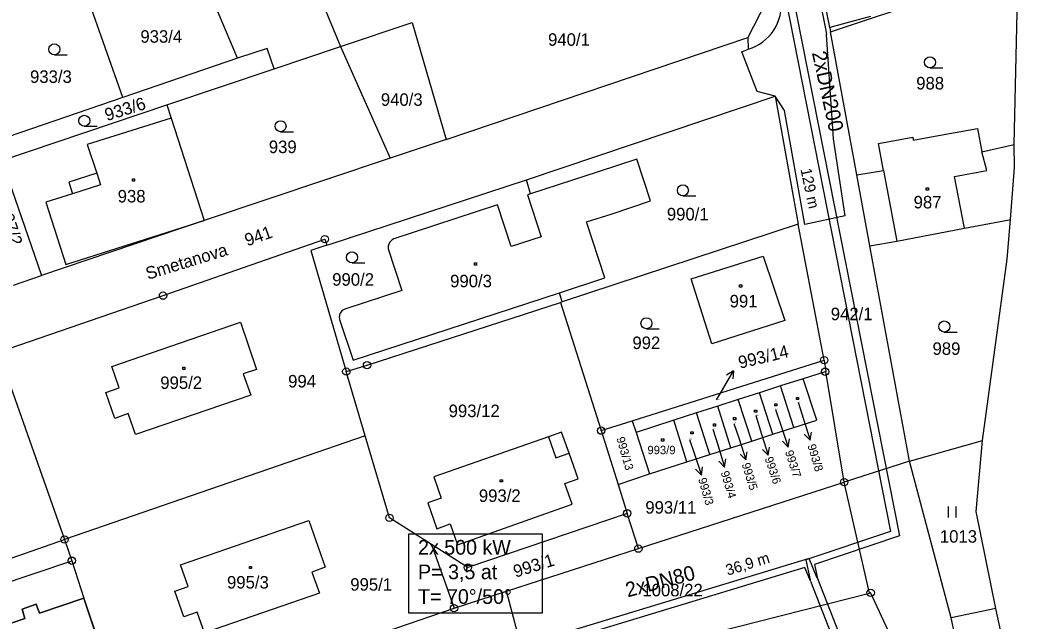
# Model space of a CAD drawing. Extents: x -468021 to -466942, y -1130484 to -1128584.
# Drawn here: x -467307.3 to -467171.5, y -1129387.9 to -1129306.1 of the extents above; entities that cross this region are included whole.
import ezdxf

# ---------------------------------------------------------------- set-up
doc = ezdxf.new("R2010")
doc.units = 0
for name, color, linetype in [('22-Odběrná místa-šrafy', 7, 'Continuous'), ('24-Poznámky-ke-kotelnám', 7, 'Continuous'), ('27-delky-vedeni', 7, 'Continuous'), ('DKM', 7, 'Continuous'), ('HORKOVOD_SKUTEČNOST_předizolované potrubí', 7, 'Continuous')]:
    doc.layers.add(name, color=color, linetype=linetype)

msp = doc.modelspace()

# ---------------------------------------------------------------- linework, layer by layer
at = {"layer": '22-Odběrná místa-šrafy'}
msp.add_lwpolyline([(-467312.36, -1129389.49), (-467308.79, -1129400.26), (-467295.06, -1129395.46), (-467298.66, -1129384.75), (-467304.68, -1129386.83), (-467305.11, -1129385.58), (-467307.04, -1129386.29), (-467306.68, -1129387.52), (-467312.36, -1129389.49)], dxfattribs=at)
at = {"layer": '24-Poznámky-ke-kotelnám'}
msp.add_lwpolyline([(-467254.38, -1129376.03), (-467236.26, -1129376.03), (-467236.26, -1129386.81), (-467254.38, -1129386.81)], close=True, dxfattribs=at)
at = {"layer": 'DKM'}
for p, q in [((-467197.12, -1129307.11), (-467201.26, -1129285.14)), ((-467202.01, -1129285.28), (-467197.7, -1129307.27)), ((-467270.95, -1129292.29), (-467263.68, -1129309.68)), ((-467277.73, -1129311.28), (-467283.93, -1129296.62)), ((-467197.01, -1129307.71), (-467171.48, -1129299.17)), ((-467172.02, -1129323.03), (-467171.48, -1129299.17)), ((-467293.31, -1129316.62), (-467298.63, -1129301.57)), ((-467205.76, -1129303.63), (-467208.26, -1129308.48)), ((-467263.68, -1129309.68), (-467253.97, -1129306.41)), ((-467253.97, -1129306.41), (-467249.31, -1129322.34)), ((-467191.58, -1129305.6), (-467197.12, -1129307.11)), ((-467197.7, -1129307.27), (-467197.54, -1129308.06)), ((-467196.6, -1129322.26), (-467197.54, -1129308.06)), ((-467197.12, -1129307.11), (-467197.01, -1129307.71)), ((-467193.43, -1129327.18), (-467197.01, -1129307.71)), ((-467249.31, -1129322.34), (-467208.26, -1129308.48)), ((-467208.26, -1129308.48), (-467208.2, -1129310.08)), ((-467302.65, -1129310.84), (-467300.9, -1129310.84)), ((-467273.67, -1129309.97), (-467277.73, -1129311.28)), ((-467272.74, -1129312.73), (-467273.67, -1129309.97)), ((-467272.74, -1129312.73), (-467263.68, -1129309.68)), ((-467263.68, -1129309.68), (-467256.93, -1129324.89)), ((-467209.08, -1129310.44), (-467208.2, -1129310.08)), ((-467206.98, -1129315.8), (-467209.08, -1129310.44)), ((-467277.73, -1129311.28), (-467293.31, -1129316.62)), ((-467287.33, -1129317.63), (-467272.74, -1129312.73)), ((-467183.47, -1129312.6), (-467181.72, -1129312.6)), ((-467238.39, -1129327.82), (-467204.52, -1129316.44)), ((-467204.52, -1129316.44), (-467206.98, -1129315.8)), ((-467204.52, -1129316.44), (-467201.42, -1129333.89)), ((-467203.26, -1129318.39), (-467204.52, -1129316.44)), ((-467309.79, -1129325.19), (-467287.33, -1129317.63)), ((-467293.31, -1129316.62), (-467308.93, -1129321.98)), ((-467287.33, -1129317.63), (-467286.74, -1129319.46)), ((-467200.48, -1129333.9), (-467203.26, -1129318.39)), ((-467286.74, -1129319.46), (-467298.17, -1129323.05)), ((-467286.74, -1129319.46), (-467282.26, -1129333.38)), ((-467298.58, -1129320.55), (-467296.83, -1129320.55)), ((-467271.86, -1129321.29), (-467270.11, -1129321.29)), ((-467185.74, -1129322.46), (-467181.32, -1129321.64)), ((-467181.32, -1129321.64), (-467177.01, -1129320.84)), ((-467177.01, -1129320.84), (-467176.41, -1129324.02)), ((-467298.17, -1129323.05), (-467296.88, -1129326.94)), ((-467249.31, -1129322.34), (-467256.93, -1129324.89)), ((-467194.99, -1129332.74), (-467196.6, -1129322.26)), ((-467190.47, -1129322.9), (-467185.82, -1129322.03)), ((-467189.79, -1129326.55), (-467190.47, -1129322.9)), ((-467185.82, -1129322.03), (-467185.74, -1129322.46)), ((-467176.41, -1129324.02), (-467172.02, -1129323.03)), ((-467171.97, -1129326.15), (-467172.02, -1129323.03)), ((-467175.75, -1129326.56), (-467176.41, -1129324.02)), ((-467309.79, -1129325.19), (-467304.41, -1129340.85)), ((-467256.93, -1129324.89), (-467282.26, -1129333.38)), ((-467223.39, -1129325.01), (-467228.62, -1129326.73)), ((-467221.5, -1129330.72), (-467223.39, -1129325.01)), ((-467296.88, -1129326.94), (-467300.67, -1129328.17)), ((-467296.88, -1129326.94), (-467296.35, -1129328.54)), ((-467228.62, -1129326.73), (-467232.11, -1129327.87)), ((-467193.43, -1129327.18), (-467189.79, -1129326.55)), ((-467191.66, -1129336.81), (-467193.43, -1129327.18)), ((-467189.79, -1129326.55), (-467188, -1129336.19)), ((-467180.12, -1129327.4), (-467175.75, -1129326.56)), ((-467172.52, -1129333.24), (-467171.97, -1129326.15)), ((-467300.67, -1129328.17), (-467300.18, -1129329.74)), ((-467296.35, -1129328.54), (-467300.18, -1129329.74)), ((-467292.02, -1129327.71), (-467291.72, -1129327.71)), ((-467292.02, -1129328.01), (-467292.02, -1129327.71)), ((-467291.72, -1129328.01), (-467292.02, -1129328.01)), ((-467291.72, -1129327.71), (-467291.72, -1129328.01)), ((-467265.25, -1129336.64), (-467238.39, -1129327.82)), ((-467237.83, -1129329.74), (-467238.39, -1129327.82)), ((-467232.11, -1129327.87), (-467237.83, -1129329.74)), ((-467178.79, -1129334.42), (-467180.12, -1129327.4)), ((-467300.18, -1129329.74), (-467303.83, -1129330.89)), ((-467237.83, -1129329.74), (-467238.24, -1129329.87)), ((-467238.24, -1129329.87), (-467236.37, -1129335.58)), ((-467217.1, -1129330.03), (-467215.35, -1129330.03)), ((-467183.98, -1129328.93), (-467183.68, -1129328.93)), ((-467183.98, -1129329.23), (-467183.98, -1129328.93)), ((-467183.68, -1129329.23), (-467183.98, -1129329.23)), ((-467183.68, -1129328.93), (-467183.68, -1129329.23)), ((-467303.83, -1129330.89), (-467301.11, -1129339.37)), ((-467242.32, -1129331.24), (-467256.44, -1129335.88)), ((-467240.46, -1129336.92), (-467242.32, -1129331.24)), ((-467226.74, -1129332.45), (-467221.5, -1129330.72)), ((-467230.24, -1129333.57), (-467226.74, -1129332.45)), ((-467194.99, -1129332.74), (-467200.48, -1129333.9)), ((-467282.26, -1129333.38), (-467304.41, -1129340.85)), ((-467301.11, -1129339.37), (-467282.26, -1129333.38)), ((-467201.42, -1129333.89), (-467233.52, -1129344.45)), ((-467227.74, -1129341.18), (-467230.24, -1129333.57)), ((-467197.87, -1129352.38), (-467201.42, -1129333.89)), ((-467178.79, -1129334.42), (-467172.69, -1129333.27)), ((-467172.94, -1129338.62), (-467172.52, -1129333.24)), ((-467172.69, -1129333.27), (-467172.52, -1129333.24)), ((-467188, -1129336.19), (-467178.79, -1129334.42)), ((-467287.86, -1129343.6), (-467265.84, -1129335.92)), ((-467265.55, -1129336.74), (-467267.72, -1129337.45)), ((-467265.84, -1129335.92), (-467265.55, -1129336.74)), ((-467265.55, -1129336.74), (-467265.25, -1129336.64)), ((-467257.04, -1129336.38), (-467257.21, -1129336.88)), ((-467256.68, -1129336), (-467257.04, -1129336.38)), ((-467256.44, -1129335.88), (-467256.68, -1129336)), ((-467236.37, -1129335.58), (-467240.46, -1129336.92)), ((-467191.66, -1129336.81), (-467188, -1129336.19)), ((-467186.27, -1129366.11), (-467191.66, -1129336.81)), ((-467267.72, -1129337.45), (-467262.91, -1129353.94)), ((-467257.21, -1129336.88), (-467257.2, -1129337.23)), ((-467257.2, -1129337.23), (-467255.37, -1129342.9)), ((-467262.13, -1129339.14), (-467260.38, -1129339.14)), ((-467245.47, -1129339.14), (-467245.17, -1129339.14)), ((-467245.47, -1129339.44), (-467245.47, -1129339.14)), ((-467245.17, -1129339.44), (-467245.47, -1129339.44)), ((-467245.17, -1129339.14), (-467245.17, -1129339.44)), ((-467215.96, -1129341.31), (-467206.19, -1129338.21)), ((-467206.19, -1129338.21), (-467203.24, -1129346.97)), ((-467176.32, -1129363.33), (-467172.94, -1129338.62)), ((-467308.2, -1129342.16), (-467304.41, -1129340.85)), ((-467233.89, -1129343.2), (-467227.74, -1129341.18)), ((-467213.17, -1129350.15), (-467215.96, -1129341.31)), ((-467209.39, -1129342.14), (-467209.09, -1129342.14)), ((-467209.39, -1129342.44), (-467209.39, -1129342.14)), ((-467209.09, -1129342.14), (-467209.09, -1129342.44)), ((-467310.31, -1129351.29), (-467287.86, -1129343.6)), ((-467255.37, -1129342.9), (-467263.11, -1129345.42)), ((-467261.97, -1129352.4), (-467233.89, -1129343.2)), ((-467233.52, -1129344.45), (-467233.89, -1129343.2)), ((-467209.09, -1129342.44), (-467209.39, -1129342.44)), ((-467260.09, -1129353.07), (-467233.74, -1129344.52)), ((-467233.52, -1129344.45), (-467233.74, -1129344.52)), ((-467233.74, -1129344.52), (-467228.23, -1129361.97)), ((-467263.78, -1129346.03), (-467263.89, -1129346.52)), ((-467263.46, -1129345.63), (-467263.78, -1129346.03)), ((-467263.11, -1129345.42), (-467263.46, -1129345.63)), ((-467294.84, -1129353.25), (-467277.33, -1129347.21)), ((-467277.33, -1129347.21), (-467275.12, -1129353.63)), ((-467263.89, -1129346.52), (-467263.83, -1129346.87)), ((-467263.83, -1129346.87), (-467261.97, -1129352.4)), ((-467203.24, -1129346.97), (-467213.17, -1129350.15)), ((-467222.06, -1129348.1), (-467220.31, -1129348.1)), ((-467181.52, -1129348.55), (-467179.77, -1129348.55)), ((-467310.31, -1129351.29), (-467301.26, -1129376.79)), ((-467262.91, -1129353.94), (-467260.09, -1129353.07)), ((-467224, -1129360.64), (-467197.87, -1129352.38)), ((-467197.87, -1129352.38), (-467197.62, -1129353.91)), ((-467293.84, -1129356.14), (-467294.84, -1129353.25)), ((-467285.17, -1129353.34), (-467284.87, -1129353.34)), ((-467285.17, -1129353.64), (-467285.17, -1129353.34)), ((-467284.87, -1129353.64), (-467285.17, -1129353.64)), ((-467284.87, -1129353.34), (-467284.87, -1129353.64)), ((-467275.12, -1129353.63), (-467276.93, -1129354.26)), ((-467276.93, -1129354.26), (-467275.93, -1129357.13)), ((-467260.33, -1129362.66), (-467262.91, -1129353.94)), ((-467211.71, -1129356.42), (-467210.21, -1129353.82)), ((-467210.21, -1129353.82), (-467211.14, -1129354.44)), ((-467210.21, -1129353.82), (-467210.28, -1129354.94)), ((-467197.73, -1129353.95), (-467200.72, -1129354.9)), ((-467197.62, -1129353.91), (-467197.73, -1129353.95)), ((-467195.15, -1129368.98), (-467197.62, -1129353.91)), ((-467200.72, -1129354.9), (-467203.81, -1129355.89)), ((-467198.88, -1129360.54), (-467200.72, -1129354.9)), ((-467295.64, -1129356.79), (-467293.84, -1129356.14)), ((-467294.44, -1129360.3), (-467295.64, -1129356.79)), ((-467275.93, -1129357.13), (-467291.59, -1129362.5)), ((-467212.51, -1129357.8), (-467211.71, -1129356.42)), ((-467206.68, -1129356.81), (-467209.56, -1129357.74)), ((-467203.81, -1129355.89), (-467206.68, -1129356.81)), ((-467204.85, -1129362.46), (-467206.68, -1129356.81)), ((-467201.98, -1129361.54), (-467203.81, -1129355.89)), ((-467209.56, -1129357.74), (-467212.32, -1129358.63)), ((-467207.73, -1129363.39), (-467209.56, -1129357.74)), ((-467204.6, -1129358.31), (-467204.3, -1129358.31)), ((-467204.6, -1129358.61), (-467204.6, -1129358.31)), ((-467204.3, -1129358.31), (-467204.3, -1129358.61)), ((-467201.64, -1129357.45), (-467201.34, -1129357.45)), ((-467201.64, -1129357.75), (-467201.64, -1129357.45)), ((-467201.34, -1129357.75), (-467201.64, -1129357.75)), ((-467201.39, -1129358.12), (-467200.68, -1129360.41)), ((-467201.34, -1129357.45), (-467201.34, -1129357.75)), ((-467292.61, -1129359.66), (-467294.44, -1129360.3)), ((-467291.59, -1129362.5), (-467292.61, -1129359.66)), ((-467215.25, -1129359.57), (-467218.35, -1129360.57)), ((-467212.32, -1129358.63), (-467215.25, -1129359.57)), ((-467213.43, -1129365.21), (-467215.25, -1129359.57)), ((-467210.59, -1129364.3), (-467212.32, -1129358.63)), ((-467207.35, -1129359.17), (-467207.05, -1129359.17)), ((-467207.35, -1129359.47), (-467207.35, -1129359.17)), ((-467207.05, -1129359.47), (-467207.35, -1129359.47)), ((-467207.18, -1129359.92), (-467206.38, -1129362.47)), ((-467207.05, -1129359.17), (-467207.05, -1129359.47)), ((-467204.3, -1129358.61), (-467204.6, -1129358.61)), ((-467204.51, -1129359.09), (-467203.73, -1129361.37)), ((-467228.23, -1129361.97), (-467224, -1129360.64)), ((-467224, -1129360.64), (-467223.47, -1129362.22)), ((-467218.35, -1129360.57), (-467223.47, -1129362.22)), ((-467216.54, -1129366.22), (-467218.35, -1129360.57)), ((-467212.94, -1129361.06), (-467212.64, -1129361.06)), ((-467212.94, -1129361.36), (-467212.94, -1129361.06)), ((-467212.64, -1129361.06), (-467212.64, -1129361.36)), ((-467210.2, -1129360.2), (-467209.9, -1129360.2)), ((-467210.2, -1129360.5), (-467210.2, -1129360.2)), ((-467209.9, -1129360.5), (-467210.2, -1129360.5)), ((-467210.15, -1129360.99), (-467209.46, -1129363.11)), ((-467209.9, -1129360.2), (-467209.9, -1129360.5)), ((-467201.98, -1129361.54), (-467198.88, -1129360.54)), ((-467200.68, -1129360.41), (-467199.79, -1129363.28)), ((-467233.61, -1129362.17), (-467235.4, -1129362.8)), ((-467232.6, -1129365.03), (-467233.61, -1129362.17)), ((-467228.23, -1129361.97), (-467225.91, -1129369.32)), ((-467223.47, -1129362.22), (-467221.66, -1129367.86)), ((-467216.01, -1129362.13), (-467215.71, -1129362.13)), ((-467216.01, -1129362.43), (-467216.01, -1129362.13)), ((-467215.71, -1129362.43), (-467216.01, -1129362.43)), ((-467215.71, -1129362.13), (-467215.71, -1129362.43)), ((-467213.02, -1129361.77), (-467212.31, -1129364.06)), ((-467212.64, -1129361.36), (-467212.94, -1129361.36)), ((-467207.73, -1129363.39), (-467204.85, -1129362.46)), ((-467206.38, -1129362.47), (-467205.48, -1129365.33)), ((-467204.85, -1129362.46), (-467201.98, -1129361.54)), ((-467203.73, -1129361.37), (-467202.75, -1129364.21)), ((-467199.79, -1129363.28), (-467200.57, -1129362.47)), ((-467199.79, -1129363.28), (-467199.61, -1129362.17)), ((-467260.33, -1129362.66), (-467301.26, -1129376.79)), ((-467257.03, -1129373.83), (-467260.33, -1129362.66)), ((-467235.4, -1129362.8), (-467250.98, -1129368.28)), ((-467235.4, -1129362.8), (-467234.4, -1129365.66)), ((-467220, -1129363.1), (-467219.7, -1129363.1)), ((-467220, -1129363.4), (-467220, -1129363.1)), ((-467219.7, -1129363.4), (-467220, -1129363.4)), ((-467219.7, -1129363.1), (-467219.7, -1129363.4)), ((-467216.19, -1129363.18), (-467215.53, -1129365.16)), ((-467210.59, -1129364.3), (-467207.73, -1129363.39)), ((-467209.46, -1129363.11), (-467208.54, -1129365.96)), ((-467202.75, -1129364.21), (-467203.55, -1129363.42)), ((-467202.75, -1129364.21), (-467202.61, -1129363.1)), ((-467186.27, -1129366.11), (-467176.32, -1129363.33)), ((-467177.16, -1129372.99), (-467176.32, -1129363.33)), ((-467234.4, -1129365.66), (-467232.6, -1129365.03)), ((-467231.37, -1129368.52), (-467232.6, -1129365.03)), ((-467216.54, -1129366.22), (-467213.43, -1129365.21)), ((-467215.53, -1129365.16), (-467214.58, -1129368.01)), ((-467213.43, -1129365.21), (-467210.59, -1129364.3)), ((-467212.31, -1129364.06), (-467211.42, -1129366.93)), ((-467208.54, -1129365.96), (-467209.32, -1129365.17)), ((-467208.54, -1129365.96), (-467208.37, -1129364.86)), ((-467205.48, -1129365.33), (-467206.26, -1129364.53)), ((-467205.48, -1129365.33), (-467205.3, -1129364.23)), ((-467221.66, -1129367.86), (-467216.54, -1129366.22)), ((-467211.42, -1129366.93), (-467212.2, -1129366.12)), ((-467211.42, -1129366.93), (-467211.24, -1129365.82)), ((-467186.27, -1129366.11), (-467195.15, -1129368.98)), ((-467180.59, -1129387.44), (-467186.27, -1129366.11)), ((-467225.91, -1129369.32), (-467221.66, -1129367.86)), ((-467214.58, -1129368.01), (-467215.37, -1129367.22)), ((-467214.58, -1129368.01), (-467214.42, -1129366.9)), ((-467250.98, -1129368.28), (-467250.01, -1129371.15)), ((-467241.96, -1129368.66), (-467241.66, -1129368.66)), ((-467241.96, -1129368.96), (-467241.96, -1129368.66)), ((-467241.66, -1129368.96), (-467241.96, -1129368.96)), ((-467241.66, -1129368.66), (-467241.66, -1129368.96)), ((-467233.17, -1129369.16), (-467231.37, -1129368.52)), ((-467232.17, -1129371.99), (-467233.17, -1129369.16)), ((-467225.91, -1129369.32), (-467224.67, -1129373.23)), ((-467223.16, -1129378.03), (-467195.15, -1129368.98)), ((-467191.71, -1129384.09), (-467195.15, -1129368.98)), ((-467250.01, -1129371.15), (-467251.8, -1129371.8)), ((-467251.8, -1129371.8), (-467250.6, -1129375.35)), ((-467247.78, -1129377.53), (-467232.17, -1129371.99)), ((-467224.67, -1129373.23), (-467246.36, -1129380.59)), ((-467223.16, -1129378.03), (-467224.67, -1129373.23)), ((-467180.94, -1129373.8), (-467180.94, -1129372.3)), ((-467179.94, -1129372.3), (-467179.94, -1129373.8)), ((-467174.48, -1129386.2), (-467177.16, -1129372.99)), ((-467285.46, -1129380.24), (-467268.02, -1129374.2)), ((-467268.02, -1129374.2), (-467265.77, -1129380.56)), ((-467251.32, -1129377.45), (-467257.03, -1129373.83)), ((-467250.6, -1129375.35), (-467248.78, -1129374.67)), ((-467248.78, -1129374.67), (-467247.78, -1129377.53)), ((-467333.02, -1129387.84), (-467301.26, -1129376.79)), ((-467301.26, -1129376.79), (-467300.27, -1129379.67)), ((-467246.36, -1129380.59), (-467251.32, -1129377.45)), ((-467251.32, -1129377.45), (-467248.25, -1129386.14)), ((-467241.09, -1129383.83), (-467223.16, -1129378.03)), ((-467338.47, -1129392.58), (-467300.27, -1129379.67)), ((-467300.27, -1129379.67), (-467298.66, -1129384.75)), ((-467284.45, -1129383.18), (-467285.46, -1129380.24)), ((-467276.11, -1129380.44), (-467275.81, -1129380.44)), ((-467276.11, -1129380.74), (-467276.11, -1129380.44)), ((-467275.81, -1129380.74), (-467276.11, -1129380.74)), ((-467275.81, -1129380.44), (-467275.81, -1129380.74)), ((-467265.77, -1129380.56), (-467267.6, -1129381.23)), ((-467267.6, -1129381.23), (-467266.58, -1129384.07)), ((-467286.27, -1129383.81), (-467284.45, -1129383.18)), ((-467285.01, -1129387.31), (-467286.27, -1129383.81)), ((-467266.58, -1129384.07), (-467282.23, -1129389.49)), ((-467248.25, -1129386.14), (-467241.09, -1129383.83)), ((-467237.93, -1129395.79), (-467241.09, -1129383.83)), ((-467237.93, -1129395.79), (-467191.71, -1129384.09)), ((-467191.71, -1129384.09), (-467191.54, -1129384.04)), ((-467191.54, -1129384.04), (-467179.77, -1129409.62)), ((-467307.04, -1129386.29), (-467305.11, -1129385.58)), ((-467305.11, -1129385.58), (-467304.68, -1129386.83)), ((-467304.68, -1129386.83), (-467298.66, -1129384.75)), ((-467298.66, -1129384.75), (-467295.06, -1129395.46)), ((-467306.68, -1129387.52), (-467307.04, -1129386.29)), ((-467283.23, -1129386.69), (-467285.01, -1129387.31)), ((-467282.23, -1129389.49), (-467283.23, -1129386.69)), ((-467270.39, -1129393.7), (-467248.25, -1129386.14)), ((-467174.48, -1129386.2), (-467180.59, -1129387.44)), ((-467171.94, -1129398.05), (-467174.48, -1129386.2)), ((-467312.36, -1129389.49), (-467306.68, -1129387.52)), ((-467177.96, -1129399.33), (-467180.59, -1129387.44))]:
    msp.add_line(p, q, dxfattribs=at)
for centre, radius in [((-467302.65, -1129310.09), 0.75), ((-467183.47, -1129311.85), 0.75), ((-467298.58, -1129319.8), 0.75), ((-467271.86, -1129320.54), 0.75), ((-467217.1, -1129329.28), 0.75), ((-467265.84, -1129335.92), 0.5), ((-467265.84, -1129335.92), 0.01), ((-467262.13, -1129338.39), 0.75), ((-467287.86, -1129343.6), 0.5), ((-467287.86, -1129343.6), 0.01), ((-467222.06, -1129347.35), 0.75), ((-467181.52, -1129347.8), 0.75), ((-467260.09, -1129353.07), 0.5), ((-467260.09, -1129353.07), 0.01), ((-467197.87, -1129352.38), 0.5), ((-467197.87, -1129352.38), 0.01), ((-467262.91, -1129353.94), 0.5), ((-467262.91, -1129353.94), 0.01), ((-467197.73, -1129353.95), 0.5), ((-467197.73, -1129353.95), 0.01), ((-467228.23, -1129361.97), 0.5), ((-467228.23, -1129361.97), 0.01), ((-467195.15, -1129368.98), 0.5), ((-467195.15, -1129368.98), 0.01), ((-467257.03, -1129373.83), 0.5), ((-467224.67, -1129373.23), 0.5), ((-467224.67, -1129373.23), 0.01), ((-467257.03, -1129373.83), 0.01), ((-467301.26, -1129376.79), 0.5), ((-467301.26, -1129376.79), 0.01), ((-467223.16, -1129378.03), 0.5), ((-467223.16, -1129378.03), 0.01), ((-467300.27, -1129379.67), 0.5), ((-467300.27, -1129379.67), 0.01), ((-467246.36, -1129380.59), 0.5), ((-467246.36, -1129380.59), 0.01), ((-467191.54, -1129384.04), 0.5), ((-467191.54, -1129384.04), 0.01), ((-467248.25, -1129386.14), 0.5), ((-467248.25, -1129386.14), 0.01)]:
    msp.add_circle(centre, radius, dxfattribs=at)
msp.add_arc((-467210.13, -1129303.91), 6.46, 287.3631, 5.8785, dxfattribs=at)
at = {"layer": 'HORKOVOD_SKUTEČNOST_předizolované potrubí'}
for points in [[(-467201.42, -1129268.84), (-467209.44, -1129271.06), (-467188.86, -1129375.7), (-467200.35, -1129379.54), (-467199.77, -1129382.28)], [(-467201.13, -1129269.8), (-467208.27, -1129271.77), (-467187.62, -1129376.28), (-467199.19, -1129380.2), (-467198.79, -1129382.08)], [(-467198.8, -1129382.06), (-467199.93, -1129379.39), (-467233.37, -1129389.54)], [(-467199.72, -1129382.44), (-467200.5, -1129380.61), (-467233.08, -1129390.49)], [(-467199.72, -1129382.44), (-467197.26, -1129388.72), (-467190.67, -1129405.85), (-467179.6, -1129441.9), (-467189.77, -1129444.9), (-467174.48, -1129502.22)], [(-467198.79, -1129382.08), (-467196.33, -1129388.34), (-467189.65, -1129405.47), (-467178.36, -1129442.58), (-467188.55, -1129445.58), (-467173.28, -1129502.94)]]:
    msp.add_lwpolyline(points, dxfattribs=at)

# ---------------------------------------------------------------- texts
at = {"layer": '24-Poznámky-ke-kotelnám'}
for s, p in [('2x 500 kW', (-467253.15, -1129378.85)), ('P= 3,5 at', (-467253.15, -1129382.19)), ('T= 70°/50°', (-467253.15, -1129385.55))]:
    msp.add_text(s, height=2, dxfattribs=at).set_placement(p)
at = {"layer": '27-delky-vedeni'}
for s, rotation, p in [('129 m', 281.9909, (-467201.1, -1129326.42)), ('36,9 m', 17.1888, (-467211.01, -1129381.72))]:
    msp.add_text(s, height=1.5, rotation=rotation, dxfattribs=at).set_placement(p)
at = {"layer": 'DKM'}
for s, height, p in [('933/4', 1.7, (-467290.94, -1129309.18)), ('940/1', 1.7, (-467235.45, -1129309.6)), ('933/3', 1.7, (-467305.96, -1129314.65)), ('988', 1.7, (-467185.34, -1129315.54)), ('940/3', 1.7, (-467258.21, -1129317.77)), ('939', 1.7, (-467273.46, -1129324.2)), ('938', 1.7, (-467294.03, -1129330.92)), ('987', 1.7, (-467185.69, -1129331.73)), ('990/1', 1.7, (-467219.28, -1129333.36)), ('990/2', 1.7, (-467264.83, -1129342.25)), ('990/3', 1.7, (-467248.78, -1129342.46)), ('991', 1.7, (-467210.73, -1129345.2)), ('942/1', 1.7, (-467196.97, -1129346.94)), ('992', 1.7, (-467223.97, -1129350.87)), ('989', 1.7, (-467183.12, -1129351.66)), ('994', 1.7, (-467270.83, -1129356.1)), ('995/2', 1.7, (-467288.23, -1129356.3)), ('993/12', 1.7, (-467248.98, -1129360.13)), ('993/14', 0.1, (-467212.51, -1129357.8)), ('993/8', 0.1, (-467201.39, -1129358.12)), ('993/6', 0.1, (-467207.18, -1129359.92)), ('993/7', 0.1, (-467204.51, -1129359.09)), ('993/5', 0.1, (-467210.15, -1129360.99)), ('993/4', 0.1, (-467213.02, -1129361.77)), ('993/9', 1.14, (-467221.92, -1129365.18)), ('993/3', 0.1, (-467216.19, -1129363.18)), ('993/2', 1.7, (-467244.87, -1129371.67)), ('993/11', 1.7, (-467222.21, -1129373.27)), ('1013', 1.7, (-467182.12, -1129377.22)), ('995/3', 1.7, (-467279.15, -1129383.46)), ('995/1', 1.7, (-467262.37, -1129383.75)), ('1008/22', 1.7, (-467222.61, -1129384.52))]:
    msp.add_text(s, height=height, dxfattribs=at).set_placement(p)
for s, height, rotation, p in [('933/6', 1.7, 17.3067, (-467295.49, -1129319.86)), ('937/2', 1.7, 287.6502, (-467310.28, -1129331.53)), ('941', 1.7, 19.6538, (-467276.39, -1129336.91)), ('Smetanova', 1.7, 17.1319, (-467289.91, -1129341.46)), ('993/14', 1.7, 13.4958, (-467209.33, -1129353.56)), ('993/13', 1.14, 286.1134, (-467226.17, -1129363)), ('993/8', 1.14, 286.6835, (-467200.15, -1129364)), ('993/7', 1.14, 287.7257, (-467203.21, -1129364.85)), ('993/5', 1.14, 287.1779, (-467209.1, -1129366.54)), ('993/6', 1.14, 288.4217, (-467205.98, -1129365.74)), ('993/4', 1.14, 286.4569, (-467211.97, -1129367.64)), ('993/3', 1.14, 286.4569, (-467215.04, -1129368.57)), ('993/1', 1.7, 17.5092, (-467239.87, -1129382))]:
    msp.add_text(s, height=height, rotation=rotation, dxfattribs=at).set_placement(p)
at = {"layer": 'HORKOVOD_SKUTEČNOST_předizolované potrubí'}
for s, rotation, p in [('2xDN200', 282.486, (-467199.55, -1129310.55)), ('2xDN80', 14.8971, (-467224.61, -1129384.67))]:
    msp.add_text(s, height=2, rotation=rotation, dxfattribs=at).set_placement(p)

doc.saveas('drawing.dxf')
